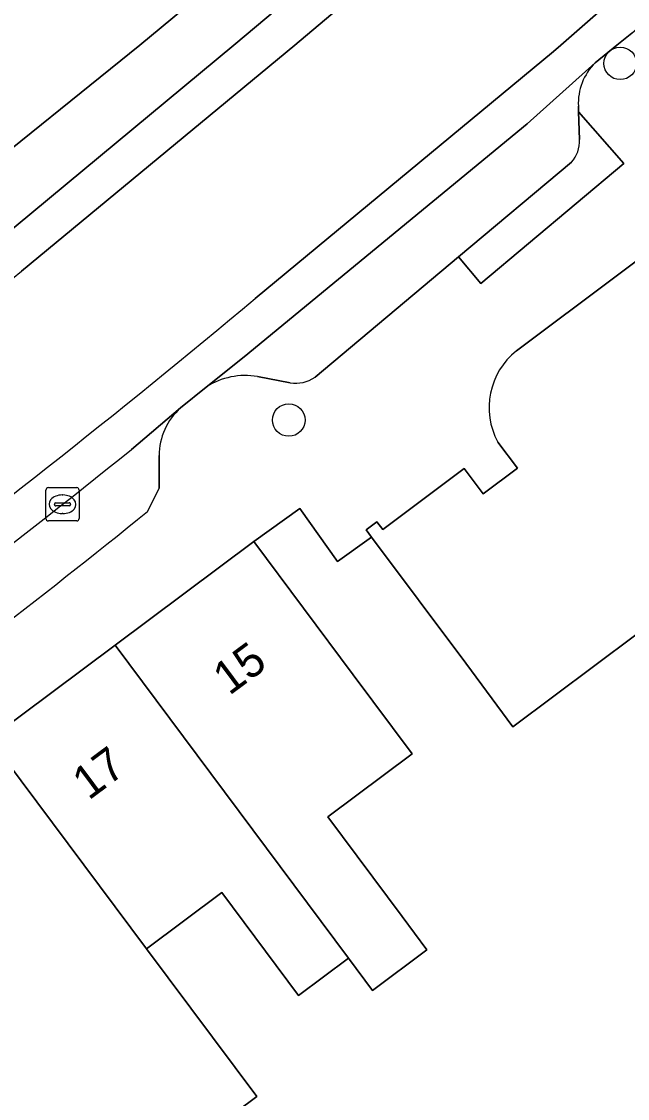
# Model space of a CAD drawing. Extents: x 160023 to 161302, y 384750 to 385707.
# Drawn here: x 160589.31 to 160607.52, y 385218.35 to 385250.71 of the extents above; entities that cross this region are included whole.
import ezdxf

# ---------------------------------------------------------------- set-up
doc = ezdxf.new("R2010")
doc.units = 0
for name, color, linetype in [('IMGEO_Boom', 7, 'Continuous'), ('IMGEO_Erf', 7, 'Continuous'), ('IMGEO_Kolk', 7, 'Continuous'), ('IMGEO_Pand', 7, 'Continuous'), ('IMGEO_Pand_nummerreeks', 7, 'Continuous'), ('IMGEO_Parkeervlak_open', 7, 'Continuous'), ('IMGEO_Rijbaan_lokaal_open', 7, 'Continuous'), ('IMGEO_Voetpad_open', 7, 'Continuous')]:
    doc.layers.add(name, color=color, linetype=linetype)

msp = doc.modelspace()

# ---------------------------------------------------------------- linework, layer by layer
at = {"layer": 'IMGEO_Boom'}
for centre in [(160607.298, 385249.454), (160597.339, 385238.737)]:
    msp.add_circle(centre, 0.489, dxfattribs=at)
at = {"layer": 'IMGEO_Erf'}
msp.add_lwpolyline([(160610.234, 385234.126), (160604.075, 385229.515), (160602.657, 385231.433), (160599.826, 385235.215), (160598.802, 385234.491), (160597.677, 385236.075), (160596.293, 385235.084), (160599.279, 385231.077), (160601.045, 385228.707), (160598.51, 385226.818), (160600.746, 385223.816), (160601.49, 385222.817), (160599.856, 385221.6), (160599.137, 385222.565), (160597.632, 385221.444), (160595.327, 385224.537), (160593.064, 385222.85), (160596.376, 385218.406), (160593.94, 385216.591)], dxfattribs=at)
at = {"layer": 'IMGEO_Kolk'}
for p, q in [((160590.042, 385235.779), (160590.042, 385236.631)), ((160590.117, 385236.705), (160590.969, 385236.705)), ((160590.53, 385236.485), (160590.555, 385236.485)), ((160591.043, 385236.631), (160591.043, 385235.779)), ((160590.301, 385236.199), (160590.301, 385236.211)), ((160590.739, 385236.162), (160590.341, 385236.162)), ((160590.344, 385236.248), (160590.742, 385236.248)), ((160590.785, 385236.211), (160590.785, 385236.199)), ((160590.553, 385235.925), (160590.528, 385235.925)), ((160590.969, 385235.705), (160590.117, 385235.705))]:
    msp.add_line(p, q, dxfattribs=at)
for points in [[(160590.042, 385235.779), (160590.042, 385236.631)], [(160590.117, 385236.705), (160590.969, 385236.705)], [(160591.043, 385236.631), (160591.043, 385235.779)], [(160590.969, 385235.705), (160590.117, 385235.705)]]:
    msp.add_lwpolyline(points, dxfattribs=at)
for centre, radius, start, end in [((160590.119, 385236.629), 0.0765, 91.552, 178.448), ((160590.119, 385236.629), 0.0765, 91.552, 178.448), ((160590.967, 385236.629), 0.0765, 1.552, 88.448), ((160590.967, 385236.629), 0.0765, 1.552, 88.448), ((160590.341, 385236.208), 0.0403, 85.8775, 175.7526), ((160590.338, 385236.198), 0.0366, 178.938, 274.7102), ((160590.742, 385236.205), 0.043, 264.8664, 352.4533), ((160590.746, 385236.21), 0.0386, 1.7309, 96.639), ((160590.119, 385235.781), 0.0765, 181.552, 268.448), ((160590.119, 385235.781), 0.0765, 181.552, 268.448), ((160590.967, 385235.781), 0.0765, 271.552, 358.448), ((160590.967, 385235.781), 0.0765, 271.552, 358.448)]:
    msp.add_arc(centre, radius, start, end, dxfattribs=at)
for centre, major_axis, ratio, start_param, end_param in [((160590.529, 385236.205), (-0.387, 0.002), 0.722429, 4.712389, 7.853982), ((160590.554, 385236.205), (-0.39, 0.002), 0.717154, 1.570796, 4.712389)]:
    msp.add_ellipse(centre, major_axis=major_axis, ratio=ratio, start_param=start_param, end_param=end_param, dxfattribs=at)
at = {"layer": 'IMGEO_Pand'}
for points in [[(160616.437, 385250), (160604.177, 385240.819)], [(160603.621, 385238.075), (160604.207, 385237.293), (160603.179, 385236.523), (160602.613, 385237.279), (160600.165, 385235.446), (160599.99, 385235.681), (160599.661, 385235.435), (160599.826, 385235.215), (160602.657, 385231.433), (160604.075, 385229.515), (160610.234, 385234.126)]]:
    msp.add_lwpolyline(points, dxfattribs=at)
for points in [[(160599.279, 385231.077), (160596.293, 385235.084), (160592.124, 385231.977), (160599.137, 385222.565), (160599.856, 385221.6), (160601.49, 385222.817), (160600.746, 385223.816), (160598.51, 385226.818), (160601.045, 385228.707)], [(160588.344, 385229.16), (160593.064, 385222.85), (160595.327, 385224.537), (160597.632, 385221.444), (160599.137, 385222.565), (160592.124, 385231.977)], [(160593.064, 385222.85), (160588.344, 385229.16), (160583.621, 385225.64), (160581.767, 385224.276), (160584.685, 385220.209), (160586.371, 385217.86), (160587.388, 385218.619), (160590.698, 385214.176), (160593.94, 385216.591), (160596.376, 385218.406)]]:
    msp.add_lwpolyline(points, close=True, dxfattribs=at)
msp.add_arc((160605.54, 385239.115), 2.182, 128.6451, 208.4461, dxfattribs=at)
at = {"layer": 'IMGEO_Parkeervlak_open'}
for points in [[(160588.608, 385244.135), (160595.689, 385250), (160605.039, 385257.858), (160610.763, 385262.79)], [(160607.712, 385262.482), (160603.924, 385259.296), (160600.134, 385256.104), (160595.139, 385251.899), (160592.866, 385250), (160582.176, 385241.386), (160576.005, 385236.763), (160571.374, 385233.505), (160569.884, 385232.486)], [(160606.547, 385249.472), (160604.501, 385247.635), (160595.998, 385240.634), (160594.86, 385239.729)], [(160606.079, 385247.166), (160606.048, 385248.003), (160606.042, 385248.164)], [(160598.129, 385240.024), (160602.443, 385243.64), (160605.833, 385246.481)], [(160596.404, 385240.045), (160597.383, 385239.851)], [(160594.09, 385239.101), (160592.613, 385237.855)], [(160593.097, 385235.991), (160593.444, 385236.692), (160593.447, 385237.669)]]:
    msp.add_lwpolyline(points, dxfattribs=at)
for centre, radius, start, end in [((160607.747, 385248.257), 1.708, 134.6536, 183.1247), ((160605.099, 385247.131), 0.98, 318.4518, 2.0393), ((160596.038, 385237.905), 2.171, 80.2823, 122.8509), ((160597.529, 385240.918), 1.077, 262.2364, 303.8762), ((160595.338, 385237.68), 1.891, 131.3025, 180.3353), ((160436.173, 385431.787), 249.164, 302.09652, 308.89224), ((160448.672, 385414.111), 229.315, 305.89947, 309.03623)]:
    msp.add_arc(centre, radius, start, end, dxfattribs=at)
at = {"layer": 'IMGEO_Rijbaan_lokaal_open'}
for points in [[(160589.311, 385243.21), (160597.517, 385250), (160605.851, 385257.029), (160611.531, 385261.933), (160610.763, 385262.79), (160605.039, 385257.858), (160595.689, 385250), (160588.608, 385244.135)], [(160596.334, 385242.394), (160605.294, 385249.81), (160605.517, 385250), (160614.832, 385258.169), (160611.531, 385261.933), (160605.851, 385257.029), (160597.517, 385250), (160589.311, 385243.21)], [(160592.613, 385237.855), (160594.09, 385239.101), (160594.86, 385239.729), (160595.998, 385240.634), (160604.501, 385247.635), (160606.547, 385249.472), (160607.197, 385250), (160607.648, 385250.361), (160615.561, 385257.252), (160614.832, 385258.169), (160605.517, 385250), (160605.294, 385249.81), (160596.334, 385242.394)]]:
    msp.add_lwpolyline(points, dxfattribs=at)
for centre, radius, start, end in [((160403.133, 385475.259), 297.505, 304.48448, 308.74085), ((160403.133, 385475.259), 297.505, 304.48448, 308.74085), ((160425.32, 385446.527), 266.301, 303.03421, 309.95486), ((160425.32, 385446.527), 266.301, 303.03421, 309.95486), ((160436.173, 385431.787), 249.164, 302.09652, 308.89224)]:
    msp.add_arc(centre, radius, start, end, dxfattribs=at)
at = {"layer": 'IMGEO_Voetpad_open'}
for points in [[(160575.382, 385237.596), (160581.553, 385242.219), (160582.176, 385241.386), (160592.866, 385250), (160595.139, 385251.899), (160594.817, 385252.281), (160599.811, 385256.488), (160600.134, 385256.104), (160603.924, 385259.296), (160607.712, 385262.482)], [(160607.648, 385250.361), (160607.197, 385250), (160606.547, 385249.472)], [(160604.177, 385240.819), (160616.437, 385250)], [(160606.042, 385248.164), (160606.048, 385248.003), (160607.407, 385246.443), (160603.112, 385242.843), (160602.443, 385243.64), (160598.129, 385240.024)], [(160605.833, 385246.481), (160602.443, 385243.64), (160603.112, 385242.843), (160607.407, 385246.443), (160606.048, 385248.003), (160606.079, 385247.166)], [(160597.383, 385239.851), (160596.404, 385240.045)], [(160594.86, 385239.729), (160594.09, 385239.101)], [(160533.493, 385198.244), (160539.295, 385198.882), (160546.221, 385202.922), (160549.227, 385204.368), (160552.627, 385206.255), (160563.399, 385212.382), (160571.379, 385216.92), (160572.151, 385217.375), (160577.102, 385220.928), (160581.767, 385224.276), (160583.621, 385225.64), (160588.344, 385229.16), (160592.124, 385231.977), (160596.293, 385235.084), (160597.677, 385236.075), (160598.802, 385234.491), (160599.826, 385235.215), (160599.661, 385235.435), (160599.99, 385235.681), (160600.165, 385235.446), (160602.613, 385237.279), (160603.179, 385236.523), (160604.207, 385237.293), (160603.621, 385238.075)], [(160593.447, 385237.669), (160593.444, 385236.692), (160593.097, 385235.991)]]:
    msp.add_lwpolyline(points, dxfattribs=at)
for centre, radius, start, end in [((160607.747, 385248.257), 1.708, 134.6536, 183.1247), ((160605.099, 385247.131), 0.98, 318.4518, 2.0393), ((160605.54, 385239.115), 2.182, 128.6451, 208.4461), ((160596.038, 385237.905), 2.171, 80.2823, 122.8509), ((160597.529, 385240.918), 1.077, 262.2364, 303.8762), ((160595.338, 385237.68), 1.891, 131.3025, 180.3353), ((160448.672, 385414.111), 229.315, 305.89947, 309.03623)]:
    msp.add_arc(centre, radius, start, end, dxfattribs=at)

# ---------------------------------------------------------------- texts
at = {"layer": 'IMGEO_Pand_nummerreeks'}
for s, rotation, p in [('15', 36.6979, (160595.552, 385230.441)), ('17', 36.6959, (160591.328, 385227.293))]:
    msp.add_text(s, height=1, rotation=rotation, dxfattribs=at).set_placement(p)

doc.saveas('drawing.dxf')
